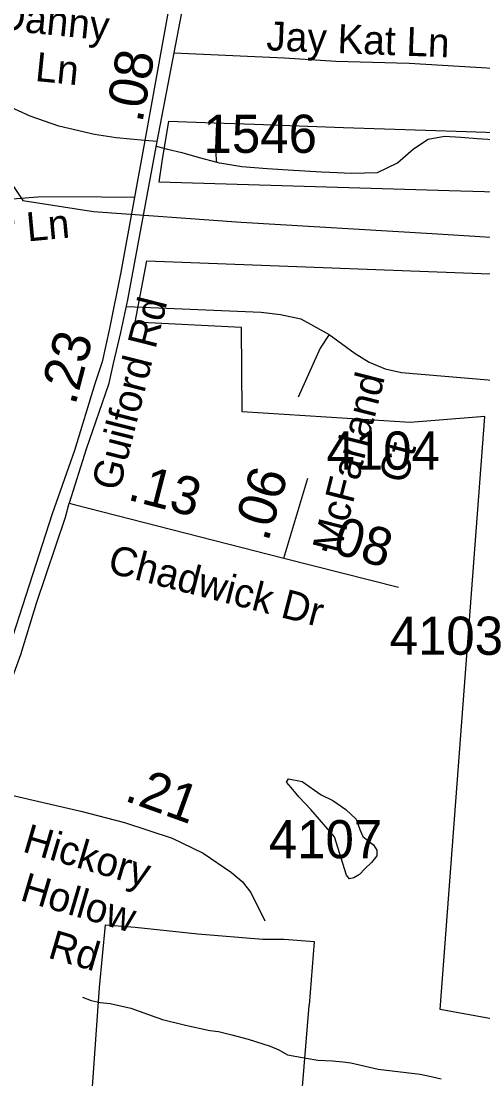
# Model space of a CAD drawing. Extents: x 1662474 to 1856135, y 779280 to 917889.
# Drawn here: x 1726714 to 1728228, y 827750 to 831213 of the extents above; entities that cross this region are included whole.
import ezdxf

# ---------------------------------------------------------------- set-up
doc = ezdxf.new("R2010")
doc.units = 0
for name, color, linetype in [('Exist Boundary Political City Limit New', 7, 'Continuous'), ('Exist Hydrographic Misc Water Feature', 7, 'Continuous'), ('Exist Hydrographic Pond Under 1500 Sq Ft', 7, 'Continuous'), ('Exist Road Non-System Type 51', 7, 'Continuous'), ('Exist Road Non-System Type 51 Label', 7, 'Continuous'), ('Exist Road Secondary Mileage Hundredths English Label', 7, 'Continuous'), ('Exist Road Secondary Mileage Tenths English Label', 7, 'Continuous'), ('Exist Road Secondary Type 51 Attributed', 7, 'Continuous'), ('Exist Road Secondary Type 51 Divided Attributed', 7, 'Continuous'), ('Exist Road Secondary Type 51 Label', 7, 'Continuous'), ('Exist Road Secondary Type 51 Number Label', 7, 'Continuous'), ('Exist Utilities Electrical Transmission Line', 7, 'Continuous'), ('Map Preparation Boundary City Limit Buffer Line', 7, 'Continuous')]:
    doc.layers.add(name, color=color, linetype=linetype)

msp = doc.modelspace()

# ---------------------------------------------------------------- linework, layer by layer
at = {"layer": 'Exist Boundary Political City Limit New'}
for points in [[(1729103.2, 830822.3), (1729099, 830629.8), (1728968.8, 830633.4), (1728118.2, 830657.7), (1727167, 830686.4), (1727177.1, 830753.4), (1727199.1, 830885.4), (1727347.4, 830880.3), (1727479.9, 830875.7), (1727771.5, 830865.6), (1728174.1, 830851.8), (1728462.2, 830842.8), (1728946.4, 830827.4), (1729103.2, 830822.3)], [(1728574.6, 829948.9), (1728609.1, 828135.9), (1728613.1, 827765.6), (1728687.8, 826842.7), (1728459.1, 826903.9), (1728262.8, 826975.1), (1728286.5, 827941.1), (1728087.8, 827977), (1728234.9, 829918.4), (1727990.2, 829899.4), (1727438.9, 829934.1), (1727436.6, 830210.3), (1727087.9, 830227.4), (1727127.1, 830428.6), (1727647.1, 830409.1), (1729087.4, 830354.3), (1729070.9, 829976.2), (1728574.1, 829974.2), (1728574.6, 829948.9)], [(1726941.5, 827631), (1726971.8, 828049.2), (1726990.8, 828254.5), (1727088.6, 828246.5), (1727294.1, 828225.2), (1727506.6, 828207.7)], [(1727506.6, 828207.7), (1727570.9, 828207.4), (1727577, 828207.4), (1727675.4, 828199.8), (1727675.2, 828198.6), (1727658.4, 827991.7), (1727658.2, 827990.6), (1727610, 827404.4)]]:
    msp.add_lwpolyline(points, dxfattribs=at)
at = {"layer": 'Exist Hydrographic Misc Water Feature'}
msp.add_lwpolyline([(1726916.2, 828017.4), (1726943.9, 828007), (1726973.9, 828000.7), (1727006.1, 827996.8), (1727073.9, 827981.4), (1727143.7, 827957), (1727177.7, 827944.8), (1727253.6, 827926.1), (1727333.5, 827908.8), (1727361.6, 827905), (1727405.3, 827894.2), (1727459.2, 827880), (1727531.2, 827857.2), (1727559.1, 827845.1), (1727587.2, 827829), (1727648.9, 827817.9), (1727687, 827811.4), (1727735, 827809.6), (1727769.1, 827806.4), (1727794.9, 827802.6), (1727884.9, 827781.9), (1728022.9, 827765.9), (1728058.8, 827757.8), (1728091, 827749.8)], dxfattribs=at)
at = {"layer": 'Exist Hydrographic Pond Under 1500 Sq Ft'}
msp.add_lwpolyline([(1727781.1, 828416.8), (1727742.3, 828542.6), (1727663.7, 828632.1), (1727624.9, 828673.3), (1727599.5, 828704.7), (1727585, 828721.7), (1727591, 828732.5), (1727635.8, 828724.1), (1727697.6, 828680.5), (1727736.3, 828661.2), (1727778.7, 828632.1), (1727812.5, 828600.7), (1727824.6, 828566.8), (1727834.3, 828543.8), (1727851.3, 828530.5), (1727869.4, 828516), (1727880.3, 828499.1), (1727880.3, 828480.9), (1727863.4, 828459.1), (1727841.6, 828437.4), (1727823.4, 828419.2), (1727805.3, 828408.3), (1727790.8, 828404.7), (1727781.1, 828416.8)], dxfattribs=at)
at = {"layer": 'Exist Road Non-System Type 51'}
for points in [[(1728613.6, 831018.8), (1728560.4, 831035.4), (1728497.4, 831043.7), (1727986.1, 831075.2), (1727746.1, 831081.2), (1727578.2, 831091.8), (1727215, 831108.9)], [(1727355.9, 830752), (1727355.4, 830759.6), (1727352.8, 830794.9), (1727356.1, 830878.4)], [(1727355.9, 830752), (1727363.9, 830750), (1727372.9, 830748.4), (1727438.4, 830737.4), (1727520.6, 830731.1), (1727607.5, 830725.4), (1727699.5, 830720.4), (1727726.1, 830719.1), (1727797.4, 830715.8), (1727882.6, 830717.9), (1727948.2, 830749.1), (1728001.2, 830795.5), (1728049.4, 830826.8), (1728102.1, 830836.7), (1728155.9, 830833), (1728209.2, 830829.4), (1728261.8, 830826.4)], [(1727157.5, 830804.2), (1727194.1, 830793.9), (1727241.8, 830782.9), (1727298.4, 830766.9), (1727355.9, 830752)], [(1727084.2, 830635.9), (1726871.9, 830638.5), (1726769, 830636.9), (1726419.1, 830610.1), (1726272.1, 830603.4), (1726184.2, 830602.5), (1726106.2, 830605.9), (1725994.6, 830615.4), (1725951.5, 830613.8)], [(1727060.5, 830279.6), (1727501.9, 830260.8), (1727565.1, 830253.4), (1727631.4, 830238.5), (1727724.6, 830187)], [(1727724.6, 830187), (1727695, 830143.2), (1727622.2, 829982.1)], [(1727724.6, 830187), (1727809.6, 830125.4), (1727856, 830097), (1727907.6, 830075), (1727961.9, 830062.6), (1728387.5, 830027.4)]]:
    msp.add_lwpolyline(points, dxfattribs=at)
at = {"layer": 'Exist Road Secondary Type 51 Attributed'}
for q in [(1727654.7, 829717.5), (1727951.6, 829360.3)]:
    msp.add_line((1727575.3, 829454.9), q, dxfattribs=at)
for points in [[(1727120.2, 830822.9), (1727026, 830831.1), (1726954.6, 830842.8), (1726837.6, 830869.6), (1726744.4, 830902.1), (1726667.7, 830936.8), (1726614.5, 830962.2), (1726537.8, 831013.4), (1726461.1, 831051.8), (1726405.7, 831068.8), (1726345.2, 831082.3), (1726275.8, 831103.6), (1726120.3, 831179.5), (1726028.7, 831213.5), (1725903, 831240.9), (1725809.2, 831250.3), (1725735.2, 831250.3), (1725690.4, 831247.2), (1725614.2, 831232.4)], [(1727159.8, 830819.5), (1727120.2, 830822.9)], [(1726872.2, 829635), (1726888.7, 829630.8), (1727575.3, 829454.9)], [(1726549.5, 828709.3), (1726909.9, 828626.9), (1727053.9, 828589.3), (1727209.8, 828538.1), (1727311, 828489), (1727403.8, 828426), (1727439.4, 828396), (1727467.6, 828360.7), (1727513.2, 828267.7)]]:
    msp.add_lwpolyline(points, dxfattribs=at)
at = {"layer": 'Exist Road Secondary Type 51 Divided Attributed'}
msp.add_line((1727196.2, 831245), (1727120.2, 830822.9), dxfattribs=at)
for points in [[(1727622.3, 832737), (1727601.7, 832677.9), (1727542.7, 832535.2), (1727485.1, 832392.4), (1727448, 832285.4), (1727432.9, 832230.5), (1727391.1, 832052), (1727352.6, 831843.4), (1727305.3, 831600.5), (1727255.2, 831321.8), (1727159.8, 830819.5)], [(1727120.2, 830822.9), (1727041.1, 830391.2), (1727004.7, 830207.3), (1726980, 830097.5), (1726956.6, 830026.1), (1726889.4, 829807.9), (1726816, 829600.6), (1726752.1, 829400.3), (1726654.7, 829099.7), (1726582.6, 828888.3), (1726545.6, 828789.5), (1726511.2, 828718.1)], [(1727159.8, 830819.5), (1727063, 830300.7), (1727040.4, 830193.6), (1727015.7, 830092), (1727000.6, 830023.4), (1726927.8, 829812), (1726872.2, 829635)], [(1726549.5, 828709.3), (1726612.8, 828860.8), (1726643, 828947.3), (1726713.7, 829139.5), (1726764.5, 829308.3), (1726859.9, 829589.7), (1726872.2, 829635)]]:
    msp.add_lwpolyline(points, dxfattribs=at)
at = {"layer": 'Exist Utilities Electrical Transmission Line'}
msp.add_lwpolyline([(1726589.9, 830818.1), (1726719.8, 830626.6), (1726951.6, 830590.2), (1727435.7, 830555.2), (1728061.9, 830518.6), (1728672.2, 830480.1), (1729014.2, 830454.6), (1729112.1, 830447.6), (1729166.1, 830436.9), (1729203.9, 830412.5), (1729245.4, 830370), (1729269.2, 830337.7), (1729292.9, 830303.6), (1729308.4, 830267.3), (1729313.9, 830213.3), (1729323.2, 829975), (1729338.2, 829304.6), (1729348.2, 828744.1), (1729367.2, 828095.6), (1729382.5, 827471.2)], dxfattribs=at)
at = {"layer": 'Map Preparation Boundary City Limit Buffer Line'}
for points in [[(1729103.2, 830822.3), (1729099, 830629.8), (1728968.8, 830633.4), (1728118.2, 830657.7), (1727167, 830686.4), (1727177.1, 830753.4), (1727199.1, 830885.4), (1727347.4, 830880.3), (1727479.9, 830875.7), (1727771.5, 830865.6), (1728174.1, 830851.8), (1728462.2, 830842.8), (1728946.4, 830827.4), (1729103.2, 830822.3)], [(1728574.6, 829948.9), (1728609.1, 828135.9), (1728613.1, 827765.6), (1728687.8, 826842.7), (1728459.1, 826903.9), (1728262.8, 826975.1), (1728286.5, 827941.1), (1728087.8, 827977), (1728234.9, 829918.4), (1727990.2, 829899.4), (1727438.9, 829934.1), (1727436.6, 830210.3), (1727087.9, 830227.4), (1727127.1, 830428.6), (1727647.1, 830409.1), (1729087.4, 830354.3), (1729070.9, 829976.2), (1728574.1, 829974.2), (1728574.6, 829948.9)], [(1726941.5, 827631), (1726971.8, 828049.2), (1726990.8, 828254.5), (1727088.6, 828246.5), (1727294.1, 828225.2), (1727506.6, 828207.7)], [(1727506.6, 828207.7), (1727570.9, 828207.4), (1727577, 828207.4), (1727675.4, 828199.8), (1727675.2, 828198.6), (1727658.4, 827991.7), (1727658.2, 827990.6), (1727610, 827404.4)]]:
    msp.add_lwpolyline(points, dxfattribs=at)

# ---------------------------------------------------------------- texts
at = {"layer": 'Exist Road Non-System Type 51 Label'}
for s, rotation, p in [('Jay Kat Ln', 357.7646, (1727517.3, 831118.2)), ('Gardner Ln', 5.3222, (1726236.8, 830445.4))]:
    msp.add_text(s, height=95, rotation=rotation, dxfattribs=at).set_placement(p)
at = {"layer": 'Exist Road Secondary Mileage Hundredths English Label'}
msp.add_text('.23', height=125, rotation=75.3725, dxfattribs=at).set_placement((1726892, 829952.9))
at = {"layer": 'Exist Road Secondary Mileage Tenths English Label'}
for s, rotation, p in [('.08', 79.7407, (1727111.6, 830877.7)), ('.13', 345.5311, (1727059.3, 829647.3)), ('.06', 73.1749, (1727523.6, 829506.1)), ('.08', 344.0763, (1727686.2, 829486.2)), ('.21', 340.186, (1727049.2, 828662.5))]:
    msp.add_text(s, height=125, rotation=rotation, dxfattribs=at).set_placement(p)
at = {"layer": 'Exist Road Secondary Type 51 Label'}
for s, rotation, p in [('Danny', 354.237, (1726633.2, 831186.2)), (' Ln', 354.237, (1726722.9, 831021.4)), ('Guilford Rd', 75.7586, (1727036.3, 829671.8)), ('McFarland', 75.7586, (1727760.1, 829466.6)), (' Ct', 75.7586, (1727969.7, 829662.3)), ('Chadwick Dr', 345.5306, (1726994.2, 829409.2)), ('Hickory', 343.6127, (1726715.4, 828495.4)), (' Hollow', 343.6127, (1726673.7, 828346.1)), (' Rd', 343.6127, (1726764.7, 828157.7))]:
    msp.add_text(s, height=95, rotation=rotation, dxfattribs=at).set_placement(p)
at = {"layer": 'Exist Road Secondary Type 51 Number Label'}
for s, p in [('1546', (1727312.5, 830782.1)), ('4104', (1727715.5, 829744.9)), ('4103', (1727922.6, 829138.7)), ('4107', (1727526.4, 828472.4))]:
    msp.add_text(s, height=125, dxfattribs=at).set_placement(p)

doc.saveas('drawing.dxf')
